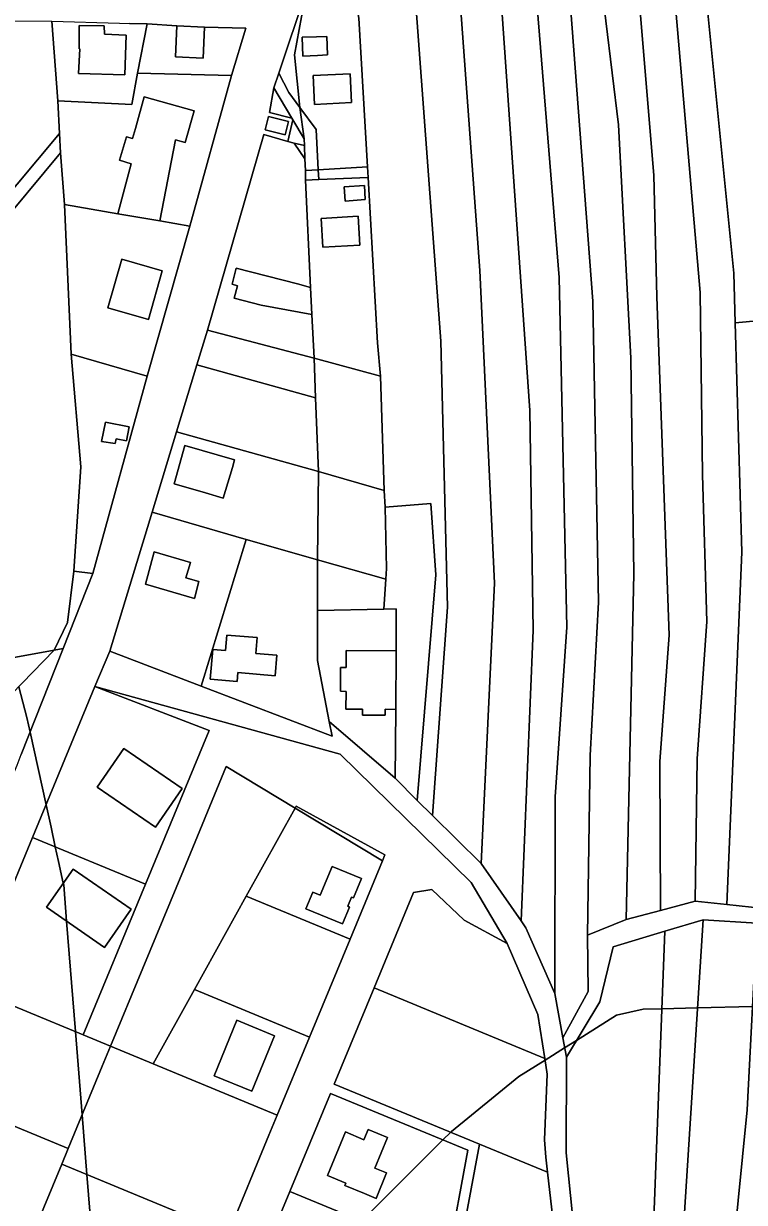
# Model space of a CAD drawing. Extents: x -502026 to -497664, y -1143484 to -1138019.
# Drawn here: x -498692.8 to -498516.2, y -1141174.4 to -1140885.3 of the extents above; entities that cross this region are included whole.
import ezdxf

# ---------------------------------------------------------------- set-up
doc = ezdxf.new("R2010")
doc.units = 0
for name, color, linetype in [('25', 7, 'Continuous'), ('37', 7, 'Continuous'), ('55', 7, 'Continuous'), ('62', 7, 'Continuous'), ('7', 7, 'Continuous')]:
    doc.layers.add(name, color=color, linetype=linetype)

msp = doc.modelspace()

# ---------------------------------------------------------------- linework, layer by layer
at = {"layer": '25'}
for points in [[(-498669.32, -1140885.19), (-498666.89, -1140885.25), (-498662.58, -1140885.36), (-498664.88, -1140897.44), (-498666.32, -1140905.18), (-498684.4, -1140904.28), (-498685.94, -1140884.74)], [(-498667.72, -1140888.17), (-498673.02, -1140887.94), (-498673.09, -1140885.88), (-498679.22, -1140885.75), (-498679.21, -1140891.5), (-498679.04, -1140891.51), (-498679.37, -1140897.52), (-498668, -1140897.85)], [(-498655.29, -1140885.89), (-498655.63, -1140893.46), (-498648.85, -1140893.76), (-498648.5, -1140886.18), (-498638.39, -1140886.47), (-498641.88, -1140898.03), (-498664.88, -1140897.44), (-498662.58, -1140885.36)], [(-498641.88, -1140898.03), (-498652.1, -1140935.02), (-498659.4, -1140933.71), (-498655.63, -1140913.8), (-498653.22, -1140914.47), (-498651.06, -1140906.67), (-498663.28, -1140903.28), (-498665.44, -1140911.07), (-498666.15, -1140913.48), (-498667.59, -1140913.04), (-498669.35, -1140918.78), (-498666.48, -1140919.66), (-498669.75, -1140931.93), (-498682.82, -1140929.67), (-498683.81, -1140917.04), (-498684.03, -1140912.22), (-498684.4, -1140904.28), (-498666.32, -1140905.18), (-498664.88, -1140897.44)], [(-498628.08, -1140914.21), (-498626.53, -1140914.67), (-498623.88, -1140918.49), (-498623.74, -1140921.32), (-498623.75, -1140923.72), (-498622.49, -1140950.01), (-498625.74, -1140949.16), (-498640.71, -1140945.25), (-498641.74, -1140949.19), (-498640.43, -1140949.6), (-498641.24, -1140952.66), (-498634.62, -1140954.39), (-498622.18, -1140956.65), (-498621.64, -1140967.38), (-498647.79, -1140960.45), (-498633.99, -1140912.47)], [(-498624.01, -1140915.23), (-498623.88, -1140918.49), (-498626.53, -1140914.67)], [(-498662.54, -1140971.73), (-498675.86, -1141020.14), (-498680.54, -1141019.61), (-498678.8, -1140994), (-498681.19, -1140966.4)], [(-498621.28, -1140977.08), (-498620.55, -1140995.16), (-498655.37, -1140985.43), (-498650.35, -1140969.02)], [(-498666.92, -1140984.18), (-498672.74, -1140983.08), (-498673.71, -1140987.76), (-498670.42, -1140988.28), (-498670.12, -1140987.12), (-498667.62, -1140987.65)], [(-498620.55, -1140995.16), (-498620.81, -1141016.83), (-498638.27, -1141011.86), (-498661.35, -1141005.13), (-498655.37, -1140985.43)], [(-498641.66, -1140994.13), (-498641.14, -1140992.31), (-498653.3, -1140988.81), (-498655.95, -1140998.21), (-498648.25, -1141000.41), (-498643.95, -1141001.66)], [(-498638.27, -1141011.86), (-498649.34, -1141047.78), (-498671.72, -1141039.24), (-498661.35, -1141005.13)], [(-498620.81, -1141016.83), (-498620.79, -1141029.2), (-498620.8, -1141041.53), (-498617.9, -1141056.42), (-498617.19, -1141060.05), (-498649.34, -1141047.78), (-498638.27, -1141011.86)], [(-498649.89, -1141022.13), (-498653.04, -1141021.21), (-498651.96, -1141017.48), (-498660.8, -1141014.88), (-498662.94, -1141022.8), (-498650.98, -1141026.27)], [(-498635.61, -1141035.89), (-498643.05, -1141035.3), (-498643.37, -1141039.08), (-498646.47, -1141038.81), (-498647.1, -1141046.1), (-498640.51, -1141046.67), (-498640.32, -1141044.47), (-498631.19, -1141045.26), (-498630.76, -1141040.22), (-498635.94, -1141039.78)], [(-498662.91, -1141096.33), (-498690.63, -1141084.87), (-498675.34, -1141047.9), (-498647.32, -1141058.63)], [(-498653.96, -1141072.86), (-498668.28, -1141063.05), (-498674.81, -1141072.53), (-498660.49, -1141082.38)], [(-498626.27, -1141077.73), (-498638.24, -1141099.3), (-498650.94, -1141122.18), (-498661.05, -1141140.4), (-498671.5, -1141136.07), (-498663.59, -1141116.95), (-498653.65, -1141092.92), (-498643.15, -1141067.52)]]:
    msp.add_lwpolyline(points, close=True, dxfattribs=at)
at = {"layer": '37'}
for points in [[(-498675.86, -1141020.14), (-498683.14, -1141038.57), (-498685.32, -1141038.97), (-498682.03, -1141032.16), (-498680.54, -1141019.61)], [(-498604.89, -1141090.66), (-498612.81, -1141109.82), (-498638.24, -1141099.3), (-498626.27, -1141077.73)], [(-498604.89, -1141090.66), (-498626.27, -1141077.73), (-498626.01, -1141077.24), (-498604.28, -1141089.18)], [(-498610.04, -1141094.97), (-498617.18, -1141092.03), (-498620.12, -1141099.06), (-498621.97, -1141098.3), (-498623.66, -1141102.38), (-498614.64, -1141106.1), (-498612.94, -1141101.96), (-498613.39, -1141101.77), (-498612.46, -1141099.51), (-498612.01, -1141099.71)], [(-498612.81, -1141109.82), (-498622.75, -1141133.84), (-498650.94, -1141122.18), (-498638.24, -1141099.3)], [(-498574.31, -1141110.9), (-498566.84, -1141128.3), (-498565.1, -1141139.1), (-498606.94, -1141121.79), (-498597.27, -1141098.41), (-498592.82, -1141097.64), (-498584.82, -1141105.13)], [(-498532.87, -1141281.85), (-498536.19, -1141281.7), (-498538.74, -1141275.38), (-498538.43, -1141236.34), (-498539.48, -1141208.18), (-498535.71, -1141107.87), (-498526.27, -1141105.09), (-498533.65, -1141220.44), (-498532.5, -1141248.33)], [(-498513.1, -1141105.94), (-498515.54, -1141151.64), (-498522.24, -1141219.2), (-498522.17, -1141268.46), (-498523.65, -1141301.86), (-498525.21, -1141301.74), (-498527.35, -1141281.78), (-498532.87, -1141281.85), (-498532.5, -1141248.33), (-498533.65, -1141220.44), (-498526.27, -1141105.09)], [(-498538.74, -1141275.38), (-498551.83, -1141241.13), (-498559.88, -1141162.22), (-498559.81, -1141138.76), (-498551.64, -1141125.18), (-498548.32, -1141111.71), (-498535.71, -1141107.87), (-498539.48, -1141208.18), (-498538.43, -1141236.34)], [(-498507.19, -1141105.99), (-498515.28, -1141208.6), (-498514.74, -1141264), (-498517.1, -1141286.52), (-498519.76, -1141324.69), (-498523.26, -1141318.93), (-498523.73, -1141317.57), (-498523.65, -1141301.86), (-498522.17, -1141268.46), (-498522.24, -1141219.2), (-498515.54, -1141151.64), (-498513.1, -1141105.94)], [(-498678.2, -1141133.3), (-498671.5, -1141136.07), (-498673.53, -1141140.98), (-498681.88, -1141161.17), (-498688.57, -1141158.4), (-498716.3, -1141146.93), (-498705.92, -1141121.83)], [(-498622.75, -1141133.84), (-498630.66, -1141152.97), (-498661.05, -1141140.4), (-498650.94, -1141122.18)], [(-498565.1, -1141139.1), (-498564.48, -1141142.94), (-498565.19, -1141159.06), (-498564.87, -1141163.27), (-498564.45, -1141166.97), (-498581.13, -1141160.07), (-498616.69, -1141145.36), (-498606.94, -1141121.79)], [(-498631.32, -1141133.51), (-498640.58, -1141129.73), (-498646.15, -1141143.36), (-498636.91, -1141147.13)], [(-498661.05, -1141140.4), (-498630.66, -1141152.97), (-498632.69, -1141157.87), (-498642.63, -1141181.9), (-498683.47, -1141165), (-498681.88, -1141161.17), (-498673.53, -1141140.98), (-498671.5, -1141136.07)], [(-498681.88, -1141161.17), (-498683.47, -1141165), (-498692.26, -1141186.25), (-498698.91, -1141183.44), (-498726.58, -1141171.76), (-498716.3, -1141146.93), (-498688.57, -1141158.4)], [(-498627.58, -1141171.69), (-498636.97, -1141194.38), (-498631.63, -1141203.78), (-498593.1, -1141210.93), (-498588.8, -1141187.74), (-498583.95, -1141161.6), (-498617.65, -1141147.67)], [(-498588.8, -1141187.74), (-498627.58, -1141171.69), (-498617.65, -1141147.67), (-498583.95, -1141161.6)], [(-498603.66, -1141158.47), (-498608.38, -1141156.52), (-498609.43, -1141159), (-498613.92, -1141157.09), (-498618.36, -1141167.82), (-498613.83, -1141169.69), (-498614.06, -1141170.24), (-498609.28, -1141172.21), (-498606.44, -1141173.39), (-498603.85, -1141167.12), (-498606.72, -1141165.97)], [(-498564.45, -1141166.97), (-498558.89, -1141215.23), (-498566.29, -1141213.86), (-498568.62, -1141215.46), (-498590.64, -1141211.38), (-498581.13, -1141160.07)], [(-498642.63, -1141181.9), (-498648.54, -1141196.2), (-498654.68, -1141199.51), (-498661.02, -1141198.34), (-498681.82, -1141190.57), (-498692.26, -1141186.25), (-498683.47, -1141165)], [(-498588.8, -1141187.74), (-498593.1, -1141210.93), (-498631.63, -1141203.78), (-498636.97, -1141194.38), (-498627.58, -1141171.69)]]:
    msp.add_lwpolyline(points, close=True, dxfattribs=at)
for points in [[(-498695.75, -1141049.74), (-498685.32, -1141038.97), (-498683.14, -1141038.57), (-498693.39, -1141064.53)], [(-498642.63, -1141181.9), (-498632.69, -1141157.87), (-498630.66, -1141152.97), (-498622.75, -1141133.84), (-498612.81, -1141109.82), (-498604.89, -1141090.66), (-498604.28, -1141089.18), (-498626.01, -1141077.24), (-498626.27, -1141077.73), (-498643.15, -1141067.52), (-498653.65, -1141092.92), (-498663.59, -1141116.95), (-498671.5, -1141136.07), (-498678.2, -1141133.3), (-498662.91, -1141096.33), (-498647.32, -1141058.63), (-498675.34, -1141047.9), (-498615.27, -1141064.5), (-498583.13, -1141095.9), (-498574.31, -1141110.9), (-498584.82, -1141105.13), (-498592.82, -1141097.64), (-498597.27, -1141098.41), (-498606.94, -1141121.79), (-498616.69, -1141145.36), (-498581.13, -1141160.07), (-498590.64, -1141211.38)]]:
    msp.add_lwpolyline(points, dxfattribs=at)
at = {"layer": '55'}
for points in [[(-498623.59, -1140877.34), (-498630.29, -1140897.47), (-498631.5, -1140901.1), (-498632.55, -1140907.09), (-498627.07, -1140908.5), (-498626.82, -1140908.92), (-498628.08, -1140914.21), (-498633.99, -1140912.47), (-498647.79, -1140960.45), (-498650.35, -1140969.02), (-498655.37, -1140985.43), (-498661.35, -1141005.13), (-498671.72, -1141039.24), (-498675.34, -1141047.9), (-498690.63, -1141084.87), (-498705.92, -1141121.83), (-498716.3, -1141146.93), (-498726.58, -1141171.76), (-498730.39, -1141180.99)], [(-498742.03, -1141181.8), (-498738.05, -1141172.05), (-498732.41, -1141158.21), (-498730.4, -1141153.42), (-498725.83, -1141142.54), (-498723.14, -1141135.96), (-498718.71, -1141124.96), (-498716.05, -1141118.64), (-498709.32, -1141102.7), (-498694.44, -1141067.19), (-498693.39, -1141064.53), (-498683.14, -1141038.57), (-498675.86, -1141020.14), (-498662.54, -1140971.73), (-498652.1, -1140935.02), (-498641.88, -1140898.03), (-498638.39, -1140886.47), (-498648.5, -1140886.18), (-498655.29, -1140885.89), (-498662.58, -1140885.36), (-498666.89, -1140885.25)], [(-498558.89, -1141215.23), (-498564.45, -1141166.97), (-498564.87, -1141163.27), (-498565.19, -1141159.06), (-498564.48, -1141142.94), (-498565.1, -1141139.1), (-498566.84, -1141128.3), (-498574.31, -1141110.9), (-498583.13, -1141095.9), (-498615.27, -1141064.5), (-498675.34, -1141047.9), (-498671.72, -1141039.24), (-498649.34, -1141047.78), (-498617.19, -1141060.05), (-498617.9, -1141056.42), (-498601.76, -1141070.37), (-498596.36, -1141075.85), (-498592.62, -1141079.52), (-498580.66, -1141091.26), (-498570.89, -1141105.33), (-498569.72, -1141107.01), (-498562.64, -1141123.19), (-498560.68, -1141134), (-498559.81, -1141138.76), (-498559.88, -1141162.22), (-498551.83, -1141241.13)], [(-498513.1, -1141105.94), (-498526.27, -1141105.09), (-498535.71, -1141107.87), (-498548.32, -1141111.71), (-498551.64, -1141125.18), (-498559.81, -1141138.76), (-498560.68, -1141134), (-498554.44, -1141122.7), (-498554.66, -1141108.83), (-498545.15, -1141104.99), (-498536.71, -1141102.76), (-498528.28, -1141100.54), (-498520.46, -1141101.35), (-498508.39, -1141102.61)]]:
    msp.add_lwpolyline(points, dxfattribs=at)
for points in [[(-498625.11, -1140905.85), (-498627.79, -1140902.2), (-498630.29, -1140897.47), (-498623.59, -1140877.34), (-498626.43, -1140892.95)], [(-498667.72, -1140888.17), (-498668, -1140897.85), (-498679.37, -1140897.52), (-498679.04, -1140891.51), (-498679.21, -1140891.5), (-498679.22, -1140885.75), (-498673.09, -1140885.88), (-498673.02, -1140887.94)], [(-498648.5, -1140886.18), (-498648.85, -1140893.76), (-498655.63, -1140893.46), (-498655.29, -1140885.89)], [(-498620.83, -1140893.11), (-498624.41, -1140893.26), (-498624.59, -1140888.67), (-498621.04, -1140888.52), (-498618.49, -1140888.47), (-498618.34, -1140892.99)], [(-498625.11, -1140905.85), (-498624.03, -1140913.59), (-498626.82, -1140908.92), (-498627.07, -1140908.5), (-498631.5, -1140901.1), (-498630.29, -1140897.47), (-498627.79, -1140902.2)], [(-498612.45, -1140904.65), (-498621.51, -1140905.15), (-498621.87, -1140898.07), (-498612.83, -1140897.59)], [(-498659.4, -1140933.71), (-498669.75, -1140931.93), (-498666.48, -1140919.66), (-498669.35, -1140918.78), (-498667.59, -1140913.04), (-498666.15, -1140913.48), (-498665.44, -1140911.07), (-498663.28, -1140903.28), (-498651.06, -1140906.67), (-498653.22, -1140914.47), (-498655.63, -1140913.8)], [(-498627.07, -1140908.5), (-498632.55, -1140907.09), (-498631.5, -1140901.1)], [(-498627.94, -1140909.32), (-498628.73, -1140912.62), (-498633.64, -1140911.34), (-498632.79, -1140908.07)], [(-498627.94, -1140909.32), (-498632.79, -1140908.07), (-498633.64, -1140911.34), (-498628.73, -1140912.62)], [(-498624.03, -1140913.59), (-498624.01, -1140915.23), (-498626.53, -1140914.67), (-498628.08, -1140914.21), (-498626.82, -1140908.92)], [(-498683.81, -1140917.04), (-498700.32, -1140936.82), (-498711.18, -1140950.97), (-498710.48, -1140999.24), (-498708.26, -1141056.85), (-498712.89, -1141060.49), (-498713.02, -1140949.03), (-498711.8, -1140947.43), (-498699.91, -1140931.17), (-498684.03, -1140912.22)], [(-498609.08, -1140928.45), (-498614.04, -1140928.82), (-498614.28, -1140925.34), (-498609.32, -1140924.98)], [(-498669.75, -1140931.93), (-498659.4, -1140933.71), (-498652.1, -1140935.02), (-498662.54, -1140971.73), (-498681.19, -1140966.4), (-498682.82, -1140929.67)], [(-498610.45, -1140939.63), (-498619.5, -1140940.13), (-498619.9, -1140933.09), (-498610.85, -1140932.56)], [(-498658.85, -1140945.93), (-498668.73, -1140943.11), (-498672.21, -1140955.02), (-498662.21, -1140957.84)], [(-498658.85, -1140945.93), (-498662.21, -1140957.84), (-498672.21, -1140955.02), (-498668.73, -1140943.11)], [(-498622.49, -1140950.01), (-498622.18, -1140956.65), (-498634.62, -1140954.39), (-498641.24, -1140952.66), (-498640.43, -1140949.6), (-498641.74, -1140949.19), (-498640.71, -1140945.25), (-498625.74, -1140949.16)], [(-498621.64, -1140967.38), (-498621.28, -1140977.08), (-498650.35, -1140969.02), (-498647.79, -1140960.45)], [(-498666.92, -1140984.18), (-498667.62, -1140987.65), (-498670.12, -1140987.12), (-498670.42, -1140988.28), (-498673.71, -1140987.76), (-498672.74, -1140983.08)], [(-498641.66, -1140994.13), (-498643.95, -1141001.66), (-498648.25, -1141000.41), (-498655.95, -1140998.21), (-498653.3, -1140988.81), (-498641.14, -1140992.31)], [(-498649.89, -1141022.13), (-498650.98, -1141026.27), (-498662.94, -1141022.8), (-498660.8, -1141014.88), (-498651.96, -1141017.48), (-498653.04, -1141021.21)], [(-498601.52, -1141039.1), (-498613.81, -1141039.07), (-498613.81, -1141043.22), (-498615.14, -1141043.23), (-498615.17, -1141049.03), (-498613.81, -1141049.06), (-498613.83, -1141053.43), (-498609.76, -1141053.44), (-498609.76, -1141054.87), (-498604.21, -1141054.9), (-498604.21, -1141053.46), (-498601.6, -1141053.47), (-498601.76, -1141070.37), (-498617.9, -1141056.42), (-498620.8, -1141041.53), (-498620.79, -1141029.2), (-498604.53, -1141028.89), (-498601.52, -1141028.83)], [(-498635.61, -1141035.89), (-498635.94, -1141039.78), (-498630.76, -1141040.22), (-498631.19, -1141045.26), (-498640.32, -1141044.47), (-498640.51, -1141046.67), (-498647.1, -1141046.1), (-498646.47, -1141038.81), (-498643.37, -1141039.08), (-498643.05, -1141035.3)], [(-498601.52, -1141039.1), (-498601.6, -1141053.47), (-498604.21, -1141053.46), (-498604.21, -1141054.9), (-498609.76, -1141054.87), (-498609.76, -1141053.44), (-498613.83, -1141053.43), (-498613.81, -1141049.06), (-498615.17, -1141049.03), (-498615.14, -1141043.23), (-498613.81, -1141043.22), (-498613.81, -1141039.07)], [(-498653.96, -1141072.86), (-498660.49, -1141082.38), (-498674.81, -1141072.53), (-498668.28, -1141063.05)], [(-498666.46, -1141102.51), (-498673.02, -1141111.89), (-498687.21, -1141102.01), (-498680.71, -1141092.63)], [(-498610.04, -1141094.97), (-498612.01, -1141099.71), (-498612.46, -1141099.51), (-498613.39, -1141101.77), (-498612.94, -1141101.96), (-498614.64, -1141106.1), (-498623.66, -1141102.38), (-498621.97, -1141098.3), (-498620.12, -1141099.06), (-498617.18, -1141092.03)], [(-498631.32, -1141133.51), (-498636.91, -1141147.13), (-498646.15, -1141143.36), (-498640.58, -1141129.73)], [(-498603.66, -1141158.47), (-498606.72, -1141165.97), (-498603.85, -1141167.12), (-498606.44, -1141173.39), (-498609.28, -1141172.21), (-498614.06, -1141170.24), (-498613.83, -1141169.69), (-498618.36, -1141167.82), (-498613.92, -1141157.09), (-498609.43, -1141159), (-498608.38, -1141156.52)]]:
    msp.add_lwpolyline(points, close=True, dxfattribs=at)
at = {"layer": '62'}
for points in [[(-498694.03, -1141047.97), (-498692, -1141055.5), (-498691.22, -1141059.04), (-498687.31, -1141076.85), (-498686.09, -1141082.4), (-498685.05, -1141087.18), (-498684.25, -1141090.8), (-498683.09, -1141096.07), (-498683, -1141096.5), (-498682.28, -1141105.44), (-498680.11, -1141132.51), (-498678.47, -1141152.93), (-498677.3, -1141167.55), (-498676.5, -1141177.5)], [(-498676.5, -1141177.5), (-498677.3, -1141167.55), (-498678.47, -1141152.93), (-498680.11, -1141132.51), (-498682.28, -1141105.44), (-498683, -1141096.5), (-498683.09, -1141096.07), (-498684.25, -1141090.8), (-498685.05, -1141087.18), (-498686.09, -1141082.4), (-498687.31, -1141076.85), (-498691.22, -1141059.04), (-498692, -1141055.5), (-498694.03, -1141047.97)], [(-498514.19, -1141126.35), (-498527.65, -1141126.68), (-498536.42, -1141126.89), (-498541, -1141127), (-498547.5, -1141128.5), (-498557.34, -1141134.65), (-498560.23, -1141136.46), (-498565.04, -1141139.46), (-498571.5, -1141143.5), (-498588, -1141157), (-498588.16, -1141157.16), (-498590.07, -1141159.07), (-498609.98, -1141178.97)], [(-498609.98, -1141178.97), (-498590.07, -1141159.07), (-498588.16, -1141157.16), (-498588, -1141157), (-498571.5, -1141143.5), (-498565.04, -1141139.46), (-498560.23, -1141136.46), (-498557.34, -1141134.65), (-498547.5, -1141128.5), (-498541, -1141127), (-498536.42, -1141126.89), (-498527.65, -1141126.68), (-498514.19, -1141126.35)]]:
    msp.add_lwpolyline(points, dxfattribs=at)
at = {"layer": '7'}
for points in [[(-498545.15, -1141104.99), (-498554.66, -1141108.83), (-498554, -1141064.83), (-498551.96, -1141027.15), (-498553.3, -1140953.34), (-498559.17, -1140875.54), (-498566.57, -1140836.05), (-498572.48, -1140817.47), (-498564.77, -1140812.12), (-498558.02, -1140832.55), (-498551.67, -1140871.77), (-498547.04, -1140910.1), (-498543.98, -1140967.32), (-498543.31, -1141020.27)], [(-498551.82, -1140812.28), (-498547.02, -1140833.37), (-498542.51, -1140872.49), (-498538.38, -1140922.46), (-498537.63, -1140952.35), (-498534.63, -1141035.3), (-498536.88, -1141066.27), (-498536.71, -1141102.76), (-498545.15, -1141104.99), (-498543.31, -1141020.27), (-498543.98, -1140967.32), (-498547.04, -1140910.1), (-498551.67, -1140871.77), (-498558.02, -1140832.55), (-498564.77, -1140812.12), (-498563.18, -1140811.02)], [(-498542.68, -1140813.29), (-498537.79, -1140836.88), (-498534.25, -1140867.73), (-498526.99, -1140951.26), (-498526.49, -1140995.96), (-498525.37, -1141031.9), (-498527.76, -1141065.6), (-498528.28, -1141100.54), (-498536.71, -1141102.76), (-498536.88, -1141066.27), (-498534.63, -1141035.3), (-498537.63, -1140952.35), (-498538.38, -1140922.46), (-498542.51, -1140872.49), (-498547.02, -1140833.37), (-498551.82, -1140812.28)], [(-498534.12, -1140814.24), (-498526.74, -1140866.33), (-498518.76, -1140946.47), (-498518.42, -1140958.69), (-498516.85, -1141014.94), (-498520.46, -1141101.35), (-498528.28, -1141100.54), (-498527.76, -1141065.6), (-498525.37, -1141031.9), (-498526.49, -1140995.96), (-498526.99, -1140951.26), (-498534.25, -1140867.73), (-498537.79, -1140836.88), (-498542.68, -1140813.29)], [(-498521.77, -1140815.61), (-498512.93, -1140875.54), (-498512.89, -1140875.83), (-498506, -1140957.52), (-498518.42, -1140958.69), (-498518.76, -1140946.47), (-498526.74, -1140866.33), (-498534.12, -1140814.24)], [(-498554.66, -1141108.83), (-498554.44, -1141122.7), (-498560.68, -1141134), (-498562.64, -1141123.19), (-498562.52, -1141074.96), (-498559.66, -1141033.29), (-498561.56, -1140947.59), (-498567.44, -1140875), (-498572.29, -1140847.44), (-498578.61, -1140821.94), (-498572.48, -1140817.47), (-498566.57, -1140836.05), (-498559.17, -1140875.54), (-498553.3, -1140953.34), (-498551.96, -1141027.15), (-498554, -1141064.83)], [(-498562.64, -1141123.19), (-498569.72, -1141107.01), (-498570.89, -1141105.33), (-498567.98, -1141034.03), (-498568.74, -1140980.16), (-498576.08, -1140874.76), (-498579.4, -1140848.45), (-498584.95, -1140826.56), (-498578.61, -1140821.94), (-498572.29, -1140847.44), (-498567.44, -1140875), (-498561.56, -1140947.59), (-498559.66, -1141033.29), (-498562.52, -1141074.96)], [(-498570.89, -1141105.33), (-498580.66, -1141091.26), (-498577.42, -1141022.54), (-498581, -1140945.86), (-498586.11, -1140876.38), (-498591.98, -1140831.92), (-498584.95, -1140826.56), (-498579.4, -1140848.45), (-498576.08, -1140874.76), (-498568.74, -1140980.16), (-498567.98, -1141034.03)], [(-498580.66, -1141091.26), (-498592.62, -1141079.52), (-498588.91, -1141028.41), (-498590.57, -1140963.15), (-498596.96, -1140877.28), (-498602.77, -1140844.93), (-498591.98, -1140831.92), (-498586.11, -1140876.38), (-498581, -1140945.86), (-498577.42, -1141022.54)], [(-498592.62, -1141079.52), (-498596.36, -1141075.85), (-498591.84, -1141020.51), (-498593.03, -1141002.99), (-498604.25, -1141003.89), (-498604.45, -1140999.79), (-498605.35, -1140971.79), (-498606.08, -1140963.62), (-498608.36, -1140923.04), (-498608.57, -1140920.45), (-498610.68, -1140883.95), (-498614.01, -1140864.21), (-498615.59, -1140860.37), (-498602.77, -1140844.93), (-498596.96, -1140877.28), (-498590.57, -1140963.15), (-498588.91, -1141028.41)], [(-498608.57, -1140920.45), (-498620.62, -1140921.17), (-498621.1, -1140911.29), (-498625.11, -1140905.85), (-498626.43, -1140892.95), (-498623.59, -1140877.34), (-498615.59, -1140860.37), (-498614.01, -1140864.21), (-498610.68, -1140883.95)], [(-498685.94, -1140884.74), (-498684.4, -1140904.28), (-498684.03, -1140912.22), (-498699.91, -1140931.17), (-498706.9, -1140884.67)], [(-498620.83, -1140893.11), (-498618.34, -1140892.99), (-498618.49, -1140888.47), (-498621.04, -1140888.52), (-498624.59, -1140888.67), (-498624.41, -1140893.26)], [(-498612.45, -1140904.65), (-498612.83, -1140897.59), (-498621.87, -1140898.07), (-498621.51, -1140905.15)], [(-498620.62, -1140921.17), (-498623.74, -1140921.32), (-498623.88, -1140918.49), (-498624.01, -1140915.23), (-498624.03, -1140913.59), (-498625.11, -1140905.85), (-498621.1, -1140911.29)], [(-498682.82, -1140929.67), (-498681.19, -1140966.4), (-498678.8, -1140994), (-498680.54, -1141019.61), (-498682.03, -1141032.16), (-498685.32, -1141038.97), (-498696.54, -1141040.99), (-498697.71, -1141027.94), (-498700.32, -1140936.82), (-498683.81, -1140917.04)], [(-498608.36, -1140923.04), (-498620.5, -1140923.53), (-498620.62, -1140921.17), (-498608.57, -1140920.45)], [(-498620.5, -1140923.53), (-498623.75, -1140923.72), (-498623.74, -1140921.32), (-498620.62, -1140921.17)], [(-498605.35, -1140971.79), (-498621.64, -1140967.38), (-498622.18, -1140956.65), (-498622.49, -1140950.01), (-498623.75, -1140923.72), (-498620.5, -1140923.53), (-498608.36, -1140923.04), (-498606.08, -1140963.62)], [(-498609.08, -1140928.45), (-498609.32, -1140924.98), (-498614.28, -1140925.34), (-498614.04, -1140928.82)], [(-498610.45, -1140939.63), (-498610.85, -1140932.56), (-498619.9, -1140933.09), (-498619.5, -1140940.13)], [(-498507.39, -1141102.72), (-498508.39, -1141102.61), (-498520.46, -1141101.35), (-498516.85, -1141014.94), (-498518.42, -1140958.69), (-498506, -1140957.52), (-498503.7, -1141027)], [(-498605.35, -1140971.79), (-498604.45, -1140999.79), (-498620.55, -1140995.16), (-498621.28, -1140977.08), (-498621.64, -1140967.38)], [(-498604.45, -1140999.79), (-498604.25, -1141003.89), (-498603.92, -1141018.97), (-498604.08, -1141021.56), (-498620.81, -1141016.83), (-498620.55, -1140995.16)], [(-498596.36, -1141075.85), (-498601.76, -1141070.37), (-498601.6, -1141053.47), (-498601.52, -1141039.1), (-498601.52, -1141028.83), (-498604.53, -1141028.89), (-498604.08, -1141021.56), (-498603.92, -1141018.97), (-498604.25, -1141003.89), (-498593.03, -1141002.99), (-498591.84, -1141020.51)], [(-498604.08, -1141021.56), (-498604.53, -1141028.89), (-498620.79, -1141029.2), (-498620.81, -1141016.83)], [(-498695.75, -1141049.74), (-498696.54, -1141040.99), (-498685.32, -1141038.97)], [(-498662.91, -1141096.33), (-498678.2, -1141133.3), (-498705.92, -1141121.83), (-498690.63, -1141084.87)], [(-498666.46, -1141102.51), (-498680.71, -1141092.63), (-498687.21, -1141102.01), (-498673.02, -1141111.89)]]:
    msp.add_lwpolyline(points, close=True, dxfattribs=at)

doc.saveas('drawing.dxf')
